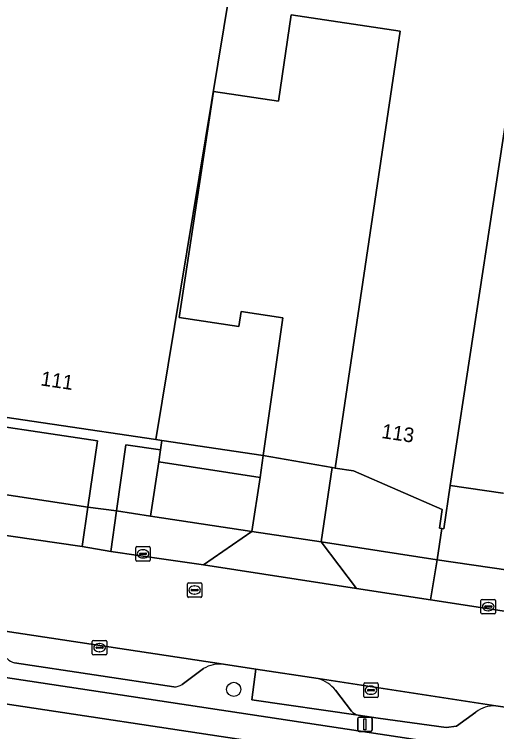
# Model space of a CAD drawing. Extents: x 163008 to 163854, y 382777 to 383982.
# Drawn here: x 163550.15 to 163583.33, y 382813.62 to 382862.95 of the extents above; entities that cross this region are included whole.
import ezdxf

# ---------------------------------------------------------------- set-up
doc = ezdxf.new("R2010")
doc.units = 0
for name, color, linetype in [('IMGEO_Boom', 7, 'Continuous'), ('IMGEO_Erf', 7, 'Continuous'), ('IMGEO_Fietspad_open', 7, 'Continuous'), ('IMGEO_Groenvoorziening', 7, 'Continuous'), ('IMGEO_Kolk', 7, 'Continuous'), ('IMGEO_Lichtmast', 7, 'Continuous'), ('IMGEO_Pand', 7, 'Continuous'), ('IMGEO_Pand_nummerreeks', 7, 'Continuous'), ('IMGEO_Parkeervlak_open', 7, 'Continuous'), ('IMGEO_Rijbaan_lokaal_open', 7, 'Continuous'), ('IMGEO_Rioolput', 7, 'Continuous'), ('IMGEO_Voetpad_open', 7, 'Continuous')]:
    doc.layers.add(name, color=color, linetype=linetype)

msp = doc.modelspace()

# ---------------------------------------------------------------- linework, layer by layer
at = {"layer": 'IMGEO_Boom'}
msp.add_circle((163565.243, 382816.526), 0.489, dxfattribs=at)
at = {"layer": 'IMGEO_Erf'}
msp.add_lwpolyline([(163576.698, 382861.797), (163569.202, 382862.922), (163568.311, 382856.979), (163563.84, 382857.653), (163561.492, 382842.089), (163565.583, 382841.472), (163565.741, 382842.516), (163568.61, 382842.083), (163567.268, 382832.611), (163572.018, 382831.773), (163572.213, 382831.739)], close=True, dxfattribs=at)
at = {"layer": 'IMGEO_Fietspad_open'}
for points in [[(163686.181, 382796.847), (163580.024, 382812.745), (163535.568, 382819.448), (163509.609, 382823.407)], [(163509.094, 382821.64), (163535.397, 382817.662), (163579.683, 382810.971), (163685.894, 382795.009), (163685.894, 382795.009), (163686.181, 382796.847)]]:
    msp.add_lwpolyline(points, dxfattribs=at)
at = {"layer": 'IMGEO_Groenvoorziening'}
for points in [[(163509.609, 382823.407), (163535.568, 382819.448), (163580.024, 382812.745), (163686.181, 382796.847), (163686.654, 382799.878)], [(163685.611, 382793.195), (163685.894, 382795.009), (163685.894, 382795.009), (163579.683, 382810.971), (163535.397, 382817.662), (163509.094, 382821.64)], [(163561.128, 382816.699), (163550.148, 382818.343)], [(163581.894, 382814.961), (163580.573, 382813.998), (163579.862, 382813.9), (163575.171, 382814.55), (163573.8, 382814.748), (163566.484, 382815.807), (163566.771, 382817.917), (163564.547, 382818.255)], [(163563.158, 382817.955), (163561.697, 382816.867)], [(163585.042, 382815.141), (163583.274, 382815.396)]]:
    msp.add_lwpolyline(points, dxfattribs=at)
for centre, radius, start, end in [((163550.501, 382819.51), 1.219, 225.5897, 253.1592), ((163564.304, 382816.015), 2.254, 83.81, 120.5654), ((163561.133, 382817.729), 1.03, 269.7135, 303.1855), ((163583.232, 382813.122), 2.275, 88.9503, 126.0412)]:
    msp.add_arc(centre, radius, start, end, dxfattribs=at)
at = {"layer": 'IMGEO_Kolk'}
for p, q in [((163558.501, 382825.419), (163558.501, 382826.271)), ((163558.576, 382826.345), (163559.428, 382826.345)), ((163558.989, 382826.125), (163559.014, 382826.125)), ((163559.502, 382826.271), (163559.502, 382825.419)), ((163558.76, 382825.839), (163558.76, 382825.851)), ((163559.198, 382825.802), (163558.8, 382825.802)), ((163558.803, 382825.888), (163559.201, 382825.888)), ((163559.244, 382825.851), (163559.244, 382825.839)), ((163559.428, 382825.345), (163558.576, 382825.345)), ((163559.012, 382825.565), (163558.987, 382825.565)), ((163582.248, 382821.791), (163582.248, 382822.643)), ((163582.323, 382822.717), (163583.175, 382822.717)), ((163583.249, 382822.643), (163583.249, 382821.791)), ((163582.507, 382822.211), (163582.507, 382822.223)), ((163582.945, 382822.174), (163582.547, 382822.174)), ((163582.55, 382822.26), (163582.948, 382822.26)), ((163582.736, 382822.497), (163582.761, 382822.497)), ((163582.991, 382822.223), (163582.991, 382822.211)), ((163583.175, 382821.717), (163582.323, 382821.717)), ((163582.759, 382821.937), (163582.734, 382821.937)), ((163555.508, 382818.968), (163555.508, 382819.82)), ((163555.583, 382819.894), (163556.435, 382819.894)), ((163556.509, 382819.82), (163556.509, 382818.968)), ((163555.767, 382819.388), (163555.767, 382819.4)), ((163556.205, 382819.351), (163555.807, 382819.351)), ((163555.81, 382819.437), (163556.208, 382819.437)), ((163555.996, 382819.674), (163556.021, 382819.674)), ((163556.251, 382819.4), (163556.251, 382819.388)), ((163556.435, 382818.894), (163555.583, 382818.894)), ((163556.019, 382819.114), (163555.994, 382819.114)), ((163574.179, 382816.043), (163574.179, 382816.895)), ((163574.254, 382816.969), (163575.106, 382816.969)), ((163574.667, 382816.749), (163574.692, 382816.749)), ((163575.18, 382816.895), (163575.18, 382816.043)), ((163574.438, 382816.463), (163574.438, 382816.475)), ((163574.876, 382816.426), (163574.478, 382816.426)), ((163574.481, 382816.512), (163574.879, 382816.512)), ((163574.922, 382816.475), (163574.922, 382816.463)), ((163575.106, 382815.969), (163574.254, 382815.969)), ((163574.69, 382816.189), (163574.665, 382816.189))]:
    msp.add_line(p, q, dxfattribs=at)
for points in [[(163558.501, 382825.419), (163558.501, 382826.271)], [(163558.576, 382826.345), (163559.428, 382826.345)], [(163559.502, 382826.271), (163559.502, 382825.419)], [(163559.428, 382825.345), (163558.576, 382825.345)], [(163582.248, 382821.791), (163582.248, 382822.643)], [(163582.323, 382822.717), (163583.175, 382822.717)], [(163583.249, 382822.643), (163583.249, 382821.791)], [(163583.175, 382821.717), (163582.323, 382821.717)], [(163555.508, 382818.968), (163555.508, 382819.82)], [(163555.583, 382819.894), (163556.435, 382819.894)], [(163556.509, 382819.82), (163556.509, 382818.968)], [(163556.435, 382818.894), (163555.583, 382818.894)], [(163574.179, 382816.043), (163574.179, 382816.895)], [(163574.254, 382816.969), (163575.106, 382816.969)], [(163575.18, 382816.895), (163575.18, 382816.043)], [(163575.106, 382815.969), (163574.254, 382815.969)]]:
    msp.add_lwpolyline(points, dxfattribs=at)
for centre, radius, start, end in [((163558.578, 382826.269), 0.0765, 91.552, 178.448), ((163558.578, 382826.269), 0.0765, 91.552, 178.448), ((163559.426, 382826.269), 0.0765, 1.552, 88.448), ((163559.426, 382826.269), 0.0765, 1.552, 88.448), ((163558.8, 382825.848), 0.0403, 85.8775, 175.7526), ((163558.797, 382825.838), 0.0366, 178.938, 274.7102), ((163559.201, 382825.845), 0.043, 264.8664, 352.4533), ((163559.205, 382825.85), 0.0386, 1.7309, 96.639), ((163558.578, 382825.421), 0.0765, 181.552, 268.448), ((163558.578, 382825.421), 0.0765, 181.552, 268.448), ((163559.426, 382825.421), 0.0765, 271.552, 358.448), ((163559.426, 382825.421), 0.0765, 271.552, 358.448), ((163582.325, 382822.641), 0.0765, 91.552, 178.448), ((163582.325, 382822.641), 0.0765, 91.552, 178.448), ((163583.173, 382822.641), 0.0765, 1.552, 88.448), ((163583.173, 382822.641), 0.0765, 1.552, 88.448), ((163582.547, 382822.22), 0.0403, 85.8775, 175.7526), ((163582.544, 382822.21), 0.0366, 178.938, 274.7102), ((163582.948, 382822.217), 0.043, 264.8664, 352.4533), ((163582.952, 382822.222), 0.0386, 1.7309, 96.639), ((163582.325, 382821.793), 0.0765, 181.552, 268.448), ((163582.325, 382821.793), 0.0765, 181.552, 268.448), ((163583.173, 382821.793), 0.0765, 271.552, 358.448), ((163583.173, 382821.793), 0.0765, 271.552, 358.448), ((163555.585, 382819.818), 0.0765, 91.552, 178.448), ((163555.585, 382819.818), 0.0765, 91.552, 178.448), ((163556.433, 382819.818), 0.0765, 1.552, 88.448), ((163556.433, 382819.818), 0.0765, 1.552, 88.448), ((163555.807, 382819.397), 0.0403, 85.8775, 175.7526), ((163555.804, 382819.387), 0.0366, 178.938, 274.7102), ((163556.208, 382819.394), 0.043, 264.8664, 352.4533), ((163556.212, 382819.399), 0.0386, 1.7309, 96.639), ((163555.585, 382818.97), 0.0765, 181.552, 268.448), ((163555.585, 382818.97), 0.0765, 181.552, 268.448), ((163556.433, 382818.97), 0.0765, 271.552, 358.448), ((163556.433, 382818.97), 0.0765, 271.552, 358.448), ((163574.256, 382816.893), 0.0765, 91.552, 178.448), ((163574.256, 382816.893), 0.0765, 91.552, 178.448), ((163575.104, 382816.893), 0.0765, 1.552, 88.448), ((163575.104, 382816.893), 0.0765, 1.552, 88.448), ((163574.478, 382816.472), 0.0403, 85.8775, 175.7526), ((163574.475, 382816.462), 0.0366, 178.938, 274.7102), ((163574.879, 382816.469), 0.043, 264.8664, 352.4533), ((163574.883, 382816.474), 0.0386, 1.7309, 96.639), ((163574.256, 382816.045), 0.0765, 181.552, 268.448), ((163574.256, 382816.045), 0.0765, 181.552, 268.448), ((163575.104, 382816.045), 0.0765, 271.552, 358.448), ((163575.104, 382816.045), 0.0765, 271.552, 358.448)]:
    msp.add_arc(centre, radius, start, end, dxfattribs=at)
for centre, major_axis, ratio, start_param, end_param in [((163558.988, 382825.845), (-0.387, 0.002), 0.722429, 4.712389, 7.853982), ((163559.013, 382825.845), (-0.39, 0.002), 0.717154, 1.570796, 4.712389), ((163582.735, 382822.217), (-0.387, 0.002), 0.722429, 4.712389, 7.853982), ((163582.76, 382822.217), (-0.39, 0.002), 0.717154, 1.570796, 4.712389), ((163555.995, 382819.394), (-0.387, 0.002), 0.722429, 4.712389, 7.853982), ((163556.02, 382819.394), (-0.39, 0.002), 0.717154, 1.570796, 4.712389), ((163574.666, 382816.469), (-0.387, 0.002), 0.722429, 4.712389, 7.853982), ((163574.691, 382816.469), (-0.39, 0.002), 0.717154, 1.570796, 4.712389)]:
    msp.add_ellipse(centre, major_axis=major_axis, ratio=ratio, start_param=start_param, end_param=end_param, dxfattribs=at)
at = {"layer": 'IMGEO_Lichtmast'}
for p, q in [((163573.768, 382813.718), (163573.768, 382814.518)), ((163573.768, 382814.518), (163573.768, 382813.718)), ((163573.868, 382814.618), (163574.658, 382814.618)), ((163574.658, 382814.618), (163573.868, 382814.618)), ((163574.758, 382814.518), (163574.758, 382813.718)), ((163574.758, 382813.718), (163574.758, 382814.518)), ((163574.658, 382813.618), (163573.868, 382813.618)), ((163573.868, 382813.618), (163574.658, 382813.618))]:
    msp.add_line(p, q, dxfattribs=at)
msp.add_lwpolyline([(163574.188, 382814.493), (163574.338, 382814.493), (163574.338, 382813.743), (163574.188, 382813.743), (163574.188, 382814.493)], dxfattribs=at)
for centre, start, end in [((163573.868, 382814.518), 90, 180), ((163573.868, 382814.518), 90, 180), ((163574.658, 382814.518), 0, 90), ((163574.658, 382814.518), 360, 90), ((163573.868, 382813.718), 180, 270), ((163573.868, 382813.718), 180, 270), ((163574.658, 382813.718), 270, 0), ((163574.658, 382813.718), 270, 0)]:
    msp.add_arc(centre, 0.1, start, end, dxfattribs=at)
at = {"layer": 'IMGEO_Pand'}
for points in [[(163570.11, 382895.617), (163554.796, 382897.884), (163552.882, 382885.309), (163549.906, 382865.757), (163547.514, 382850.444), (163545.356, 382835.858), (163545.604, 382835.822), (163559.875, 382833.708)], [(163589.621, 382892.728), (163589.252, 382892.786), (163570.11, 382895.617), (163559.875, 382833.708), (163560.299, 382833.645), (163567.268, 382832.611), (163568.61, 382842.083), (163565.741, 382842.516), (163565.583, 382841.472), (163561.492, 382842.089), (163563.84, 382857.653), (163568.311, 382856.979), (163569.202, 382862.922), (163576.698, 382861.797), (163572.213, 382831.739), (163573.49, 382831.548), (163579.586, 382828.891), (163579.393, 382827.605), (163579.558, 382827.581), (163579.683, 382827.562), (163580.14, 382830.556)]]:
    msp.add_lwpolyline(points, close=True, dxfattribs=at)
msp.add_lwpolyline([(163589.621, 382892.728), (163580.14, 382830.556), (163583.75, 382830.017)], dxfattribs=at)
at = {"layer": 'IMGEO_Parkeervlak_open'}
msp.add_lwpolyline([(163544.475, 382830.676), (163555.214, 382829.064), (163555.872, 382833.621), (163545.133, 382835.224)], close=True, dxfattribs=at)
for points in [[(163564.547, 382818.255), (163547.53, 382820.816)], [(163550.148, 382818.343), (163561.128, 382816.699)], [(163561.697, 382816.867), (163563.158, 382817.955)], [(163583.274, 382815.396), (163571.05, 382817.267)], [(163572.245, 382816.467), (163573.342, 382815.022)], [(163573.8, 382814.748), (163575.171, 382814.55), (163579.862, 382813.9), (163580.573, 382813.998), (163581.894, 382814.961)]]:
    msp.add_lwpolyline(points, dxfattribs=at)
for centre, radius, start, end in [((163550.501, 382819.51), 1.219, 225.5897, 253.1592), ((163564.304, 382816.015), 2.254, 83.81, 120.5654), ((163570.389, 382814.987), 2.374, 38.568, 73.8308), ((163561.133, 382817.729), 1.03, 269.7135, 303.1855), ((163583.232, 382813.122), 2.275, 88.9503, 126.0412), ((163574.147, 382815.848), 1.153, 225.7333, 252.4865)]:
    msp.add_arc(centre, radius, start, end, dxfattribs=at)
at = {"layer": 'IMGEO_Rijbaan_lokaal_open'}
for points in [[(163584.294, 382821.838), (163578.766, 382822.69), (163573.688, 382823.453), (163563.153, 382825.089), (163560.598, 382825.454), (163556.788, 382825.999), (163554.805, 382826.351), (163549.901, 382827.064), (163544.056, 382827.913), (163543.206, 382828.05), (163539.364, 382828.667), (163533.433, 382829.567), (163529.385, 382830.182), (163512.783, 382832.665), (163490.123, 382835.931), (163478.557, 382837.692), (163477.677, 382837.814), (163474.972, 382838.246)], [(163472.515, 382832.16), (163475.736, 382831.717), (163489.124, 382829.666), (163490.543, 382829.424), (163501.914, 382827.724), (163503.022, 382827.548), (163514.105, 382825.862), (163525.71, 382824.122), (163527.258, 382823.873), (163542.74, 382821.554), (163545.478, 382821.145), (163547.367, 382820.84), (163547.53, 382820.816), (163564.547, 382818.255), (163566.771, 382817.917), (163571.05, 382817.267), (163583.274, 382815.396), (163585.042, 382815.141)]]:
    msp.add_lwpolyline(points, dxfattribs=at)
at = {"layer": 'IMGEO_Rioolput'}
for p, q in [((163562.051, 382822.93), (163562.051, 382823.782)), ((163562.126, 382823.856), (163562.978, 382823.856)), ((163562.539, 382823.636), (163562.564, 382823.636)), ((163563.052, 382823.782), (163563.052, 382822.93)), ((163562.31, 382823.35), (163562.31, 382823.362)), ((163562.748, 382823.313), (163562.35, 382823.313)), ((163562.353, 382823.399), (163562.751, 382823.399)), ((163562.794, 382823.362), (163562.794, 382823.35)), ((163562.978, 382822.856), (163562.126, 382822.856)), ((163562.562, 382823.076), (163562.537, 382823.076))]:
    msp.add_line(p, q, dxfattribs=at)
for points in [[(163562.051, 382822.93), (163562.051, 382823.782)], [(163562.126, 382823.856), (163562.978, 382823.856)], [(163563.052, 382823.782), (163563.052, 382822.93)], [(163562.978, 382822.856), (163562.126, 382822.856)]]:
    msp.add_lwpolyline(points, dxfattribs=at)
for centre, radius, start, end in [((163562.128, 382823.78), 0.0765, 91.552, 178.448), ((163562.128, 382823.78), 0.0765, 91.552, 178.448), ((163562.976, 382823.78), 0.0765, 1.552, 88.448), ((163562.976, 382823.78), 0.0765, 1.552, 88.448), ((163562.35, 382823.359), 0.0403, 85.8775, 175.7526), ((163562.347, 382823.349), 0.0366, 178.938, 274.7102), ((163562.751, 382823.356), 0.043, 264.8664, 352.4533), ((163562.755, 382823.361), 0.0386, 1.7309, 96.639), ((163562.128, 382822.932), 0.0765, 181.552, 268.448), ((163562.128, 382822.932), 0.0765, 181.552, 268.448), ((163562.976, 382822.932), 0.0765, 271.552, 358.448), ((163562.976, 382822.932), 0.0765, 271.552, 358.448)]:
    msp.add_arc(centre, radius, start, end, dxfattribs=at)
for centre, major_axis, ratio, start_param, end_param in [((163562.538, 382823.356), (-0.387, 0.002), 0.722429, 4.712389, 7.853982), ((163562.563, 382823.356), (-0.39, 0.002), 0.717154, 1.570796, 4.712389)]:
    msp.add_ellipse(centre, major_axis=major_axis, ratio=ratio, start_param=start_param, end_param=end_param, dxfattribs=at)
at = {"layer": 'IMGEO_Voetpad_open'}
for points in [[(163559.875, 382833.708), (163545.604, 382835.822), (163545.356, 382835.858), (163545.227, 382835.876), (163545.133, 382835.224), (163555.872, 382833.621), (163555.214, 382829.064), (163557.176, 382828.801), (163557.812, 382833.342), (163560.202, 382832.998), (163560.299, 382833.645)], [(163560.299, 382833.645), (163560.202, 382832.998), (163560.077, 382832.163), (163567.059, 382831.096), (163567.268, 382832.611)], [(163559.521, 382828.445), (163560.077, 382832.163), (163560.202, 382832.998), (163557.812, 382833.342), (163557.176, 382828.801)], [(163567.268, 382832.611), (163567.059, 382831.096), (163566.478, 382827.389), (163571.245, 382826.669), (163572.018, 382831.773)], [(163566.478, 382827.389), (163567.059, 382831.096), (163560.077, 382832.163), (163559.521, 382828.445)], [(163579.586, 382828.891), (163573.49, 382831.548), (163572.213, 382831.739), (163572.018, 382831.773), (163571.245, 382826.669), (163579.241, 382825.44), (163579.558, 382827.581), (163579.393, 382827.605)], [(163544.056, 382827.913), (163549.901, 382827.064), (163554.805, 382826.351), (163555.214, 382829.064), (163544.475, 382830.676)], [(163588.963, 382829.239), (163583.75, 382830.017), (163580.14, 382830.556), (163579.683, 382827.562), (163579.558, 382827.581), (163579.241, 382825.44), (163586.647, 382824.35), (163588.197, 382824.11)], [(163556.788, 382825.999), (163557.176, 382828.801), (163555.214, 382829.064), (163554.805, 382826.351)], [(163557.176, 382828.801), (163556.788, 382825.999), (163560.598, 382825.454), (163563.153, 382825.089), (163566.478, 382827.389), (163559.521, 382828.445)], [(163571.245, 382826.669), (163566.478, 382827.389), (163563.153, 382825.089), (163573.688, 382823.453)], [(163571.245, 382826.669), (163573.688, 382823.453), (163578.766, 382822.69), (163579.241, 382825.44)], [(163586.272, 382821.533), (163586.647, 382824.35), (163579.241, 382825.44), (163578.766, 382822.69), (163584.294, 382821.838)]]:
    msp.add_lwpolyline(points, close=True, dxfattribs=at)
for points in [[(163571.05, 382817.267), (163566.771, 382817.917), (163566.484, 382815.807), (163573.8, 382814.748)], [(163573.342, 382815.022), (163572.245, 382816.467)]]:
    msp.add_lwpolyline(points, dxfattribs=at)
for centre, radius, start, end in [((163570.389, 382814.987), 2.374, 38.568, 73.8308), ((163574.147, 382815.848), 1.153, 225.7333, 252.4865)]:
    msp.add_arc(centre, radius, start, end, dxfattribs=at)

# ---------------------------------------------------------------- texts
at = {"layer": 'IMGEO_Pand_nummerreeks'}
for s, rotation, p in [('111', 351.5775, (163551.914, 382837.435)), ('113', 351.5088, (163575.366, 382833.816))]:
    msp.add_text(s, height=1, rotation=rotation, dxfattribs=at).set_placement(p)

doc.saveas('drawing.dxf')
